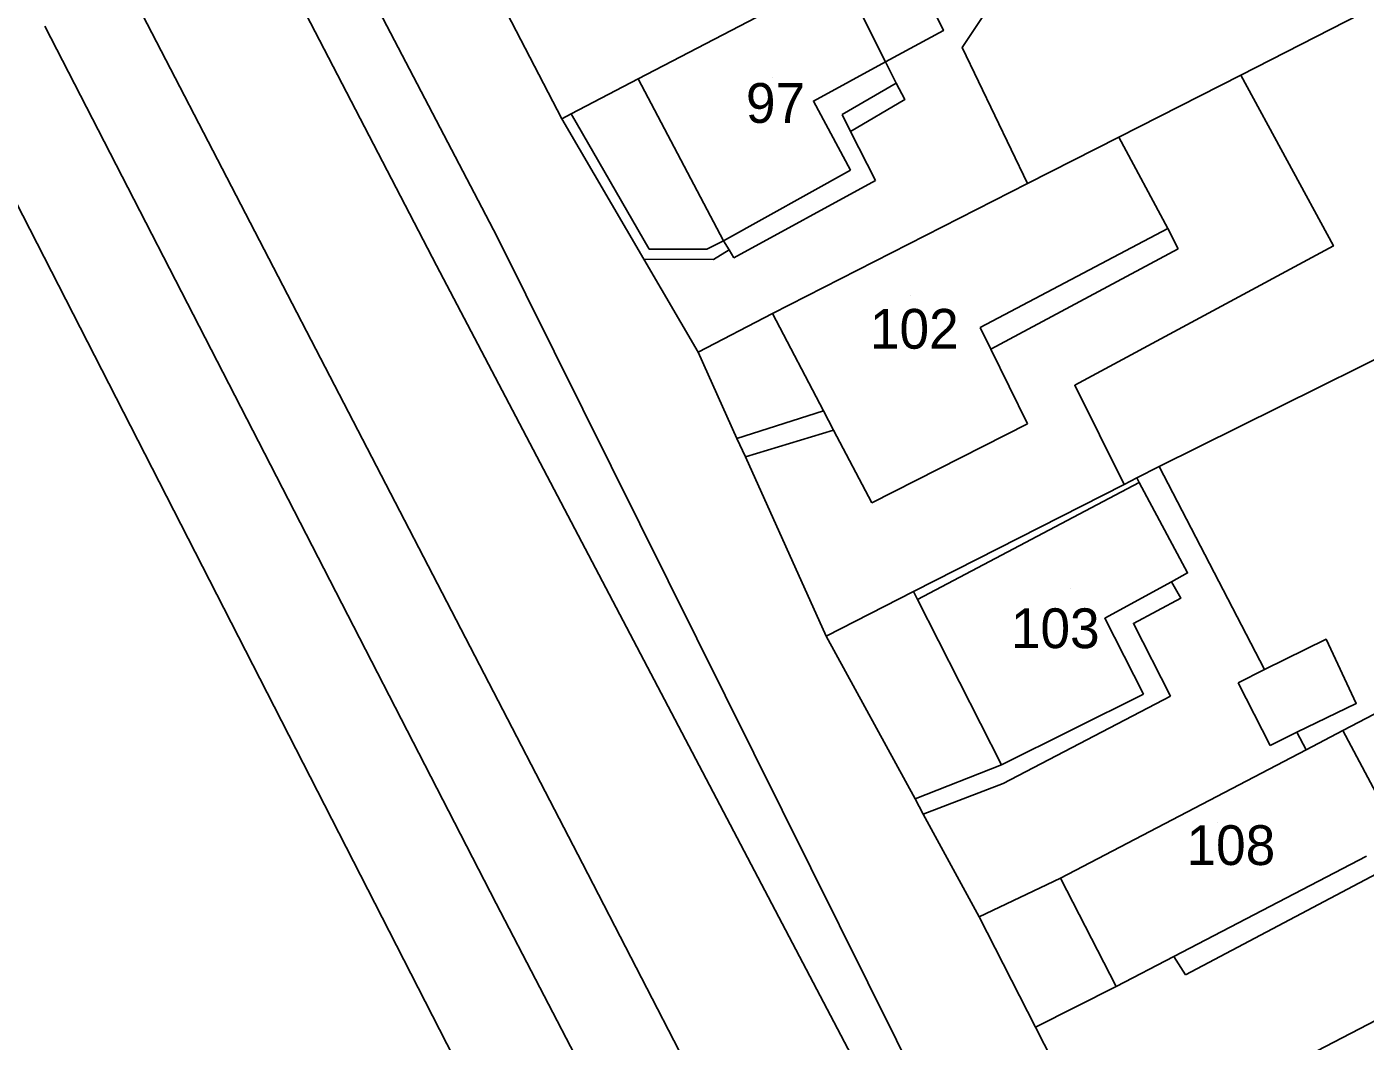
# Model space of a CAD drawing. Extents: x -263943 to -261149, y -1236934 to -1230686.
# Drawn here: x -262839.6 to -262772.3, y -1235902.1 to -1235851.1 of the extents above; entities that cross this region are included whole.
import ezdxf

# ---------------------------------------------------------------- set-up
doc = ezdxf.new("R2010")
doc.units = 0
for name, color, linetype in [('body_kn', 7, 'Continuous'), ('kladpar_druhypozemkov', 7, 'Continuous'), ('kladpar_hranice', 7, 'Continuous'), ('kladpar_parcelnecisla', 7, 'Continuous'), ('kladpar_plochy', 7, 'Continuous'), ('zappar_hrandruhpozemk', 7, 'Continuous'), ('zuob_linie', 7, 'Continuous'), ('zuob_plochy', 7, 'Continuous')]:
    doc.layers.add(name, color=color, linetype=linetype)

msp = doc.modelspace()

# ---------------------------------------------------------------- linework, layer by layer
at = {"layer": 'body_kn'}
for p, q in [((-262793.52, -1235851.29), (-262793.52, -1235851.29)), ((-262792.58, -1235852.14), (-262792.58, -1235852.14)), ((-262796.43, -1235852.86), (-262796.43, -1235852.86)), ((-262796.43, -1235852.86), (-262796.43, -1235852.86)), ((-262778.58, -1235853.53), (-262778.58, -1235853.53)), ((-262808.87, -1235853.72), (-262808.87, -1235853.72)), ((-262795.89, -1235853.93), (-262795.89, -1235853.93)), ((-262800.06, -1235854.83), (-262800.06, -1235854.83)), ((-262795.47, -1235854.76), (-262795.47, -1235854.76)), ((-262812.24, -1235855.48), (-262812.24, -1235855.48)), ((-262798.62, -1235855.51), (-262798.62, -1235855.51)), ((-262812.71, -1235855.73), (-262812.71, -1235855.73)), ((-262798.19, -1235856.36), (-262798.19, -1235856.36)), ((-262798.19, -1235856.36), (-262798.19, -1235856.36)), ((-262784.7, -1235856.64), (-262784.7, -1235856.64)), ((-262798.2, -1235858.31), (-262798.2, -1235858.31)), ((-262796.93, -1235858.83), (-262796.93, -1235858.83)), ((-262789.3, -1235858.98), (-262789.3, -1235858.98)), ((-262782.24, -1235861.24), (-262782.24, -1235861.24)), ((-262815.95, -1235861.66), (-262815.95, -1235861.66)), ((-262808.31, -1235862.27), (-262808.31, -1235862.27)), ((-262805.42, -1235862.28), (-262805.42, -1235862.28)), ((-262804.57, -1235861.86), (-262804.57, -1235861.86)), ((-262804.57, -1235861.86), (-262804.57, -1235861.86)), ((-262781.73, -1235862.26), (-262781.73, -1235862.26)), ((-262781.73, -1235862.26), (-262781.73, -1235862.26)), ((-262773.92, -1235862.11), (-262773.92, -1235862.11)), ((-262773.92, -1235862.11), (-262773.92, -1235862.11)), ((-262808.59, -1235862.78), (-262808.59, -1235862.78)), ((-262808.59, -1235862.78), (-262808.59, -1235862.78)), ((-262805.08, -1235862.79), (-262805.08, -1235862.79)), ((-262804.3, -1235862.31), (-262804.3, -1235862.31)), ((-262804.06, -1235862.71), (-262804.06, -1235862.71)), ((-262819.01, -1235863.09), (-262819.01, -1235863.09)), ((-262819.01, -1235863.09), (-262819.01, -1235863.09)), ((-262802.12, -1235865.51), (-262802.12, -1235865.51)), ((-262802.12, -1235865.51), (-262802.12, -1235865.51)), ((-262791.67, -1235866.22), (-262791.67, -1235866.22)), ((-262805.85, -1235867.46), (-262805.85, -1235867.46)), ((-262791.14, -1235867.31), (-262791.14, -1235867.31)), ((-262786.92, -1235869.12), (-262786.92, -1235869.12)), ((-262799.55, -1235870.4), (-262799.55, -1235870.4)), ((-262799.04, -1235871.38), (-262799.04, -1235871.38)), ((-262799.04, -1235871.38), (-262799.04, -1235871.38)), ((-262789.3, -1235871.06), (-262789.3, -1235871.06)), ((-262803.9, -1235871.79), (-262803.9, -1235871.79)), ((-262803.48, -1235872.71), (-262803.48, -1235872.71)), ((-262782.68, -1235873.2), (-262782.68, -1235873.2)), ((-262784.44, -1235874.1), (-262784.44, -1235874.1)), ((-262783.8, -1235873.77), (-262783.8, -1235873.77)), ((-262783.68, -1235874), (-262783.68, -1235874)), ((-262797.12, -1235875.03), (-262797.12, -1235875.03)), ((-262782.05, -1235878.99), (-262782.05, -1235878.99)), ((-262782.05, -1235878.99), (-262782.05, -1235878.99)), ((-262781.25, -1235878.55), (-262781.25, -1235878.55)), ((-262795.02, -1235879.49), (-262795.02, -1235879.49)), ((-262795.02, -1235879.49), (-262795.02, -1235879.49)), ((-262794.82, -1235879.89), (-262794.82, -1235879.89)), ((-262781.59, -1235879.82), (-262781.59, -1235879.82)), ((-262785.41, -1235880.83), (-262785.41, -1235880.83)), ((-262783.97, -1235881.09), (-262783.97, -1235881.09)), ((-262799.42, -1235881.73), (-262799.42, -1235881.73)), ((-262774.29, -1235881.88), (-262774.29, -1235881.88)), ((-262777.38, -1235883.41), (-262777.38, -1235883.41)), ((-262777.38, -1235883.41), (-262777.38, -1235883.41)), ((-262778.71, -1235884.07), (-262778.71, -1235884.07)), ((-262778.71, -1235884.07), (-262778.71, -1235884.07)), ((-262783.46, -1235884.65), (-262783.46, -1235884.65)), ((-262782.11, -1235884.74), (-262782.11, -1235884.74)), ((-262772.77, -1235885.11), (-262772.77, -1235885.11)), ((-262773.44, -1235886.47), (-262773.44, -1235886.47)), ((-262773.44, -1235886.47), (-262773.44, -1235886.47)), ((-262775.75, -1235886.56), (-262775.75, -1235886.56)), ((-262775.75, -1235886.56), (-262775.75, -1235886.56)), ((-262777.1, -1235887.22), (-262777.1, -1235887.22)), ((-262775.29, -1235887.44), (-262775.29, -1235887.44)), ((-262790.6, -1235888.2), (-262790.6, -1235888.2)), ((-262790.6, -1235888.2), (-262790.6, -1235888.2)), ((-262790.52, -1235889.13), (-262790.52, -1235889.13)), ((-262794.95, -1235889.91), (-262794.95, -1235889.91)), ((-262794.54, -1235890.67), (-262794.54, -1235890.67)), ((-262811.67, -1235893.15), (-262811.67, -1235893.15)), ((-262787.64, -1235893.89), (-262787.64, -1235893.89)), ((-262787.64, -1235893.89), (-262787.64, -1235893.89)), ((-262816, -1235895.17), (-262816, -1235895.17)), ((-262791.72, -1235895.83), (-262791.72, -1235895.83)), ((-262781.94, -1235897.82), (-262781.94, -1235897.82)), ((-262781.36, -1235898.74), (-262781.36, -1235898.74)), ((-262781.36, -1235898.74), (-262781.36, -1235898.74)), ((-262784.84, -1235899.33), (-262784.84, -1235899.33)), ((-262788.89, -1235901.38), (-262788.89, -1235901.38))]:
    msp.add_line(p, q, dxfattribs=at)
at = {"layer": 'kladpar_druhypozemkov'}
for p, q in [((-262802.1, -1235853.64), (-262802.1, -1235853.64)), ((-262795.16, -1235864.63), (-262795.16, -1235864.63)), ((-262787.16, -1235879.33), (-262787.16, -1235879.33)), ((-262779.76, -1235891.08), (-262779.76, -1235891.08))]:
    msp.add_line(p, q, dxfattribs=at)
at = {"layer": 'kladpar_hranice'}
for points in [[(-262961.89, -1235578.6), (-262940.98, -1235618.73), (-262892.28, -1235710.47), (-262846.58, -1235803.11), (-262815.95, -1235861.66), (-262747.15, -1236000.03), (-262778.52, -1235940.15), (-262819.01, -1235863.09), (-262849.55, -1235804.29), (-262897.55, -1235711.48), (-262944.38, -1235620.51), (-262941.66, -1235619.02), (-262944.02, -1235614.14), (-262946.91, -1235615.57), (-262965.12, -1235580.37), (-262989.13, -1235534.1), (-262970.6, -1235526.27), (-262962.22, -1235520.35), (-262964.19, -1235560.08), (-262961.89, -1235578.6)], [(-262989.13, -1235534.1), (-262965.12, -1235580.37), (-262946.91, -1235615.57), (-262948.44, -1235616.25), (-262945.91, -1235621.18), (-262944.38, -1235620.51), (-262897.55, -1235711.48), (-262849.55, -1235804.29), (-262819.01, -1235863.09)], [(-262707.73, -1236150.88), (-262717.99, -1236121.07), (-262742.82, -1236057.73), (-262755.44, -1236025.13), (-262784.83, -1235967.96), (-262812.71, -1235913.51), (-262843.44, -1235853.52), (-262866.2, -1235809.08), (-262895.53, -1235751.97), (-262912.34, -1235720.17), (-262918.74, -1235723.18), (-262929.39, -1235728.18), (-262941.55, -1235698.09), (-262962.24, -1235644.69), (-262994.36, -1235576.33)], [(-262829.23, -1236194.7), (-262844.53, -1236106.63), (-262850.7, -1236071.61), (-262859.1, -1236024.25), (-262862.08, -1236007.46), (-262786.1, -1235970.21), (-262791.6, -1235961.47), (-262796.19, -1235954.16), (-262865.14, -1235990.21), (-262869.14, -1235967.65), (-262874.97, -1235935.23), (-262879.02, -1235912.99), (-262885, -1235878.61), (-262892.14, -1235836.25), (-262901.12, -1235783.44), (-262918.74, -1235723.18), (-262912.34, -1235720.17), (-262895.53, -1235751.97), (-262866.2, -1235809.08), (-262843.44, -1235853.52), (-262812.71, -1235913.51), (-262784.83, -1235967.96), (-262755.44, -1236025.13), (-262742.82, -1236057.73)], [(-262747.15, -1236000.03), (-262815.95, -1235861.66), (-262846.58, -1235803.11)], [(-262789.34, -1235834.79), (-262785.18, -1235841.38), (-262791.21, -1235844.5), (-262795.69, -1235846.84), (-262798.68, -1235848.4), (-262808.87, -1235853.72), (-262812.24, -1235855.48), (-262812.71, -1235855.73), (-262819.14, -1235843.32), (-262815.83, -1235841.47), (-262793.05, -1235829.4), (-262787.87, -1235826.7), (-262784.82, -1235832.47), (-262789.34, -1235834.79)], [(-262771.78, -1235850.07), (-262778.58, -1235853.53), (-262784.7, -1235856.64), (-262789.3, -1235858.98), (-262792.58, -1235852.14), (-262789.6, -1235847.65), (-262791.21, -1235844.5), (-262785.18, -1235841.38), (-262768.01, -1235832.27), (-262761.49, -1235844.76), (-262771.78, -1235850.07)], [(-262819.14, -1235843.32), (-262812.71, -1235855.73), (-262808.59, -1235862.78), (-262805.85, -1235867.46), (-262803.9, -1235871.79), (-262803.48, -1235872.71), (-262799.42, -1235881.73), (-262794.95, -1235889.91), (-262794.54, -1235890.67), (-262791.72, -1235895.83), (-262788.89, -1235901.38), (-262785.45, -1235908.15), (-262783.54, -1235912.07), (-262783.01, -1235913.16), (-262782.06, -1235915.11), (-262780.73, -1235917.51), (-262777.23, -1235923.86), (-262773.93, -1235931.17), (-262772.06, -1235931)], [(-262789.6, -1235847.65), (-262792.58, -1235852.14), (-262789.3, -1235858.98), (-262802.12, -1235865.51), (-262805.85, -1235867.46), (-262808.59, -1235862.78), (-262812.71, -1235855.73), (-262812.24, -1235855.48), (-262808.87, -1235853.72), (-262798.68, -1235848.4), (-262795.69, -1235846.84), (-262791.21, -1235844.5), (-262789.6, -1235847.65)], [(-262764.5, -1235864.18), (-262782.68, -1235873.2), (-262783.8, -1235873.77), (-262784.44, -1235874.1), (-262786.92, -1235869.12), (-262773.92, -1235862.11), (-262778.58, -1235853.53), (-262771.78, -1235850.07), (-262764.5, -1235864.18)], [(-262773.92, -1235862.11), (-262786.92, -1235869.12), (-262784.44, -1235874.1), (-262795.02, -1235879.49), (-262799.42, -1235881.73), (-262803.48, -1235872.71), (-262803.9, -1235871.79), (-262805.85, -1235867.46), (-262802.12, -1235865.51), (-262789.3, -1235858.98), (-262784.7, -1235856.64), (-262778.58, -1235853.53), (-262773.92, -1235862.11)], [(-262764.86, -1235881.99), (-262773.44, -1235886.47), (-262775.29, -1235887.44), (-262775.75, -1235886.56), (-262772.77, -1235885.11), (-262774.29, -1235881.88), (-262777.38, -1235883.41), (-262782.68, -1235873.2), (-262764.5, -1235864.18), (-262754.64, -1235859.71), (-262747.87, -1235873.47), (-262764.86, -1235881.99)], [(-262819.01, -1235863.09), (-262778.52, -1235940.15), (-262747.15, -1236000.03), (-262733.97, -1236030.65), (-262710.45, -1236085.53), (-262699.7, -1236119.81), (-262681.18, -1236174.94)], [(-262777.38, -1235883.41), (-262774.29, -1235881.88), (-262772.77, -1235885.11), (-262775.75, -1235886.56), (-262775.29, -1235887.44), (-262787.64, -1235893.89), (-262791.72, -1235895.83), (-262794.54, -1235890.67), (-262794.95, -1235889.91), (-262799.42, -1235881.73), (-262795.02, -1235879.49), (-262784.44, -1235874.1), (-262783.8, -1235873.77), (-262782.68, -1235873.2), (-262777.38, -1235883.41)], [(-262758.68, -1235894.22), (-262767.13, -1235898.62), (-262775.15, -1235902.79), (-262781.3, -1235905.99), (-262785.45, -1235908.15), (-262788.89, -1235901.38), (-262791.72, -1235895.83), (-262787.64, -1235893.89), (-262775.29, -1235887.44), (-262773.44, -1235886.47), (-262764.86, -1235881.99), (-262762.07, -1235887.51), (-262758.68, -1235894.22)], [(-262737.62, -1235895.89), (-262740.26, -1235897.23), (-262743.62, -1235898.93), (-262761.93, -1235908.21), (-262762.01, -1235908.13), (-262769.86, -1235912.28), (-262769.98, -1235912.34), (-262773.48, -1235914.2), (-262780.73, -1235917.51), (-262782.06, -1235915.11), (-262783.01, -1235913.16), (-262783.54, -1235912.07), (-262785.45, -1235908.15), (-262781.3, -1235905.99), (-262775.15, -1235902.79), (-262767.13, -1235898.62), (-262758.68, -1235894.22), (-262742.54, -1235886.21), (-262737.62, -1235895.89)]]:
    msp.add_lwpolyline(points, dxfattribs=at)
at = {"layer": 'kladpar_plochy'}
for points in [[(-262961.89, -1235578.6), (-262940.98, -1235618.73), (-262892.28, -1235710.47), (-262846.58, -1235803.11), (-262815.95, -1235861.66), (-262747.15, -1236000.03), (-262778.52, -1235940.15), (-262819.01, -1235863.09), (-262849.55, -1235804.29), (-262897.55, -1235711.48), (-262944.38, -1235620.51), (-262941.66, -1235619.02), (-262944.02, -1235614.14), (-262946.91, -1235615.57), (-262965.12, -1235580.37), (-262989.13, -1235534.1), (-262970.6, -1235526.27), (-262962.22, -1235520.35), (-262964.19, -1235560.08)], [(-262789.34, -1235834.79), (-262785.18, -1235841.38), (-262791.21, -1235844.5), (-262795.69, -1235846.84), (-262798.68, -1235848.4), (-262808.87, -1235853.72), (-262812.24, -1235855.48), (-262812.71, -1235855.73), (-262819.14, -1235843.32), (-262815.83, -1235841.47), (-262793.05, -1235829.4), (-262787.87, -1235826.7), (-262784.82, -1235832.47)], [(-262771.78, -1235850.07), (-262778.58, -1235853.53), (-262784.7, -1235856.64), (-262789.3, -1235858.98), (-262792.58, -1235852.14), (-262789.6, -1235847.65), (-262791.21, -1235844.5), (-262785.18, -1235841.38), (-262768.01, -1235832.27), (-262761.49, -1235844.76)], [(-262789.6, -1235847.65), (-262792.58, -1235852.14), (-262789.3, -1235858.98), (-262802.12, -1235865.51), (-262805.85, -1235867.46), (-262808.59, -1235862.78), (-262812.71, -1235855.73), (-262812.24, -1235855.48), (-262808.87, -1235853.72), (-262798.68, -1235848.4), (-262795.69, -1235846.84), (-262791.21, -1235844.5)], [(-262764.5, -1235864.18), (-262782.68, -1235873.2), (-262783.8, -1235873.77), (-262784.44, -1235874.1), (-262786.92, -1235869.12), (-262773.92, -1235862.11), (-262778.58, -1235853.53), (-262771.78, -1235850.07)], [(-262773.92, -1235862.11), (-262786.92, -1235869.12), (-262784.44, -1235874.1), (-262795.02, -1235879.49), (-262799.42, -1235881.73), (-262803.48, -1235872.71), (-262803.9, -1235871.79), (-262805.85, -1235867.46), (-262802.12, -1235865.51), (-262789.3, -1235858.98), (-262784.7, -1235856.64), (-262778.58, -1235853.53)], [(-262764.86, -1235881.99), (-262773.44, -1235886.47), (-262775.29, -1235887.44), (-262775.75, -1235886.56), (-262772.77, -1235885.11), (-262774.29, -1235881.88), (-262777.38, -1235883.41), (-262782.68, -1235873.2), (-262764.5, -1235864.18), (-262754.64, -1235859.71), (-262747.87, -1235873.47)], [(-262777.38, -1235883.41), (-262774.29, -1235881.88), (-262772.77, -1235885.11), (-262775.75, -1235886.56), (-262775.29, -1235887.44), (-262787.64, -1235893.89), (-262791.72, -1235895.83), (-262794.54, -1235890.67), (-262794.95, -1235889.91), (-262799.42, -1235881.73), (-262795.02, -1235879.49), (-262784.44, -1235874.1), (-262783.8, -1235873.77), (-262782.68, -1235873.2)], [(-262758.68, -1235894.22), (-262767.13, -1235898.62), (-262775.15, -1235902.79), (-262781.3, -1235905.99), (-262785.45, -1235908.15), (-262788.89, -1235901.38), (-262791.72, -1235895.83), (-262787.64, -1235893.89), (-262775.29, -1235887.44), (-262773.44, -1235886.47), (-262764.86, -1235881.99), (-262762.07, -1235887.51)], [(-262737.62, -1235895.89), (-262740.26, -1235897.23), (-262743.62, -1235898.93), (-262761.93, -1235908.21), (-262762.01, -1235908.13), (-262769.86, -1235912.28), (-262769.98, -1235912.34), (-262773.48, -1235914.2), (-262780.73, -1235917.51), (-262782.06, -1235915.11), (-262783.01, -1235913.16), (-262783.54, -1235912.07), (-262785.45, -1235908.15), (-262781.3, -1235905.99), (-262775.15, -1235902.79), (-262767.13, -1235898.62), (-262758.68, -1235894.22), (-262742.54, -1235886.21)]]:
    msp.add_lwpolyline(points, close=True, dxfattribs=at)
for points in [[(-262989.13, -1235534.1), (-262965.12, -1235580.37), (-262946.91, -1235615.57), (-262948.44, -1235616.25), (-262945.91, -1235621.18), (-262944.38, -1235620.51), (-262897.55, -1235711.48), (-262849.55, -1235804.29), (-262819.01, -1235863.09), (-262778.52, -1235940.15), (-262747.15, -1236000.03), (-262733.97, -1236030.65), (-262710.45, -1236085.53), (-262699.7, -1236119.81), (-262681.18, -1236174.94)], [(-262707.73, -1236150.88), (-262717.99, -1236121.07), (-262742.82, -1236057.73), (-262755.44, -1236025.13), (-262784.83, -1235967.96), (-262812.71, -1235913.51), (-262843.44, -1235853.52), (-262866.2, -1235809.08), (-262895.53, -1235751.97), (-262912.34, -1235720.17), (-262918.74, -1235723.18), (-262929.39, -1235728.18), (-262941.55, -1235698.09), (-262962.24, -1235644.69), (-262994.36, -1235576.33)], [(-262747.15, -1236000.03), (-262815.95, -1235861.66), (-262846.58, -1235803.11)], [(-262866.2, -1235809.08), (-262843.44, -1235853.52), (-262812.71, -1235913.51), (-262784.83, -1235967.96), (-262755.44, -1236025.13), (-262742.82, -1236057.73), (-262717.99, -1236121.07), (-262707.73, -1236150.88)], [(-262819.14, -1235843.32), (-262812.71, -1235855.73), (-262808.59, -1235862.78), (-262805.85, -1235867.46), (-262803.9, -1235871.79), (-262803.48, -1235872.71), (-262799.42, -1235881.73), (-262794.95, -1235889.91), (-262794.54, -1235890.67), (-262791.72, -1235895.83), (-262788.89, -1235901.38), (-262785.45, -1235908.15), (-262783.54, -1235912.07), (-262783.01, -1235913.16), (-262782.06, -1235915.11), (-262780.73, -1235917.51), (-262777.23, -1235923.86), (-262773.93, -1235931.17), (-262772.06, -1235931)]]:
    msp.add_lwpolyline(points, dxfattribs=at)
at = {"layer": 'zappar_hrandruhpozemk'}
for p, q in [((-262798.68, -1235848.4), (-262796.43, -1235852.86)), ((-262834.61, -1235848.88), (-262811.67, -1235893.15)), ((-262816, -1235895.17), (-262838.69, -1235851.07)), ((-262798.62, -1235855.51), (-262795.89, -1235853.93)), ((-262808.31, -1235862.27), (-262812.24, -1235855.48)), ((-262798.19, -1235856.36), (-262798.62, -1235855.51)), ((-262782.24, -1235861.24), (-262784.7, -1235856.64)), ((-262796.93, -1235858.83), (-262804.06, -1235862.71)), ((-262791.67, -1235866.22), (-262782.24, -1235861.24)), ((-262782.24, -1235861.24), (-262781.73, -1235862.26)), ((-262781.73, -1235862.26), (-262791.14, -1235867.31)), ((-262802.12, -1235865.51), (-262799.55, -1235870.4)), ((-262799.55, -1235870.4), (-262803.9, -1235871.79)), ((-262799.04, -1235871.38), (-262803.48, -1235872.71)), ((-262797.12, -1235875.03), (-262789.3, -1235871.06)), ((-262794.82, -1235879.89), (-262783.68, -1235874)), ((-262795.02, -1235879.49), (-262794.82, -1235879.89)), ((-262778.71, -1235884.07), (-262777.38, -1235883.41)), ((-262777.1, -1235887.22), (-262778.71, -1235884.07)), ((-262782.11, -1235884.74), (-262790.52, -1235889.13)), ((-262773.44, -1235886.47), (-262770.57, -1235891.9)), ((-262775.75, -1235886.56), (-262777.1, -1235887.22)), ((-262790.6, -1235888.2), (-262794.95, -1235889.91)), ((-262790.52, -1235889.13), (-262794.54, -1235890.67)), ((-262811.67, -1235893.15), (-262789.22, -1235936.64)), ((-262781.94, -1235897.82), (-262772.25, -1235892.78)), ((-262787.64, -1235893.89), (-262784.84, -1235899.33)), ((-262781.36, -1235898.74), (-262771.76, -1235893.68)), ((-262793.38, -1235938.67), (-262816, -1235895.17)), ((-262784.84, -1235899.33), (-262781.94, -1235897.82)), ((-262781.94, -1235897.82), (-262781.36, -1235898.74)), ((-262784.84, -1235899.33), (-262788.89, -1235901.38))]:
    msp.add_line(p, q, dxfattribs=at)
for points in [[(-262795.69, -1235846.84), (-262793.52, -1235851.29), (-262796.43, -1235852.86), (-262800.06, -1235854.83), (-262798.2, -1235858.31)], [(-262796.43, -1235852.86), (-262795.89, -1235853.93), (-262795.47, -1235854.76), (-262798.19, -1235856.36), (-262796.93, -1235858.83)], [(-262798.2, -1235858.31), (-262804.57, -1235861.86), (-262808.87, -1235853.72)], [(-262804.57, -1235861.86), (-262805.42, -1235862.28), (-262808.31, -1235862.27)], [(-262804.06, -1235862.71), (-262804.3, -1235862.31), (-262804.57, -1235861.86)], [(-262808.59, -1235862.78), (-262805.08, -1235862.79), (-262804.3, -1235862.31)], [(-262789.3, -1235871.06), (-262791.14, -1235867.31), (-262791.67, -1235866.22)], [(-262799.55, -1235870.4), (-262799.04, -1235871.38), (-262797.12, -1235875.03)], [(-262783.46, -1235884.65), (-262785.41, -1235880.83), (-262782.05, -1235878.99), (-262781.25, -1235878.55), (-262783.68, -1235874), (-262783.8, -1235873.77)], [(-262782.05, -1235878.99), (-262781.59, -1235879.82), (-262783.97, -1235881.09), (-262782.11, -1235884.74)], [(-262794.82, -1235879.89), (-262790.6, -1235888.2), (-262783.46, -1235884.65)]]:
    msp.add_lwpolyline(points, dxfattribs=at)
at = {"layer": 'zuob_linie'}
for points in [[(-262989.13, -1235534.1), (-262965.12, -1235580.37), (-262946.91, -1235615.57), (-262944.02, -1235614.14), (-262941.66, -1235619.02), (-262944.38, -1235620.51), (-262897.55, -1235711.48), (-262849.55, -1235804.29), (-262819.01, -1235863.09), (-262778.52, -1235940.15), (-262747.15, -1236000.03), (-262733.97, -1236030.65), (-262710.45, -1236085.53), (-262699.7, -1236119.81), (-262681.18, -1236174.94)], [(-262681.18, -1236174.94), (-262699.7, -1236119.81), (-262710.45, -1236085.53), (-262733.97, -1236030.65), (-262747.15, -1236000.03), (-262778.52, -1235940.15), (-262819.01, -1235863.09), (-262849.55, -1235804.29), (-262897.55, -1235711.48), (-262944.38, -1235620.51), (-262941.66, -1235619.02), (-262944.02, -1235614.14), (-262946.91, -1235615.57), (-262965.12, -1235580.37), (-262989.13, -1235534.1)]]:
    msp.add_lwpolyline(points, dxfattribs=at)
at = {"layer": 'zuob_plochy'}
for points in [[(-262989.13, -1235534.1), (-262965.12, -1235580.37), (-262946.91, -1235615.57), (-262944.02, -1235614.14), (-262941.66, -1235619.02), (-262944.38, -1235620.51), (-262897.55, -1235711.48), (-262849.55, -1235804.29), (-262819.01, -1235863.09), (-262778.52, -1235940.15), (-262747.15, -1236000.03), (-262733.97, -1236030.65), (-262710.45, -1236085.53), (-262699.7, -1236119.81), (-262681.18, -1236174.94)], [(-262681.18, -1236174.94), (-262699.7, -1236119.81), (-262710.45, -1236085.53), (-262733.97, -1236030.65), (-262747.15, -1236000.03), (-262778.52, -1235940.15), (-262819.01, -1235863.09), (-262849.55, -1235804.29), (-262897.55, -1235711.48), (-262944.38, -1235620.51), (-262941.66, -1235619.02), (-262944.02, -1235614.14), (-262946.91, -1235615.57), (-262965.12, -1235580.37), (-262989.13, -1235534.1)]]:
    msp.add_lwpolyline(points, dxfattribs=at)

# ---------------------------------------------------------------- texts
at = {"layer": 'kladpar_parcelnecisla'}
for s, p in [('97', (-262803.451, -1235855.93)), ('102', (-262797.218, -1235867.28)), ('103', (-262790.133, -1235882.33)), ('108', (-262781.305, -1235893.23))]:
    msp.add_text(s, height=2, dxfattribs=at).set_placement(p)

doc.saveas('drawing.dxf')
